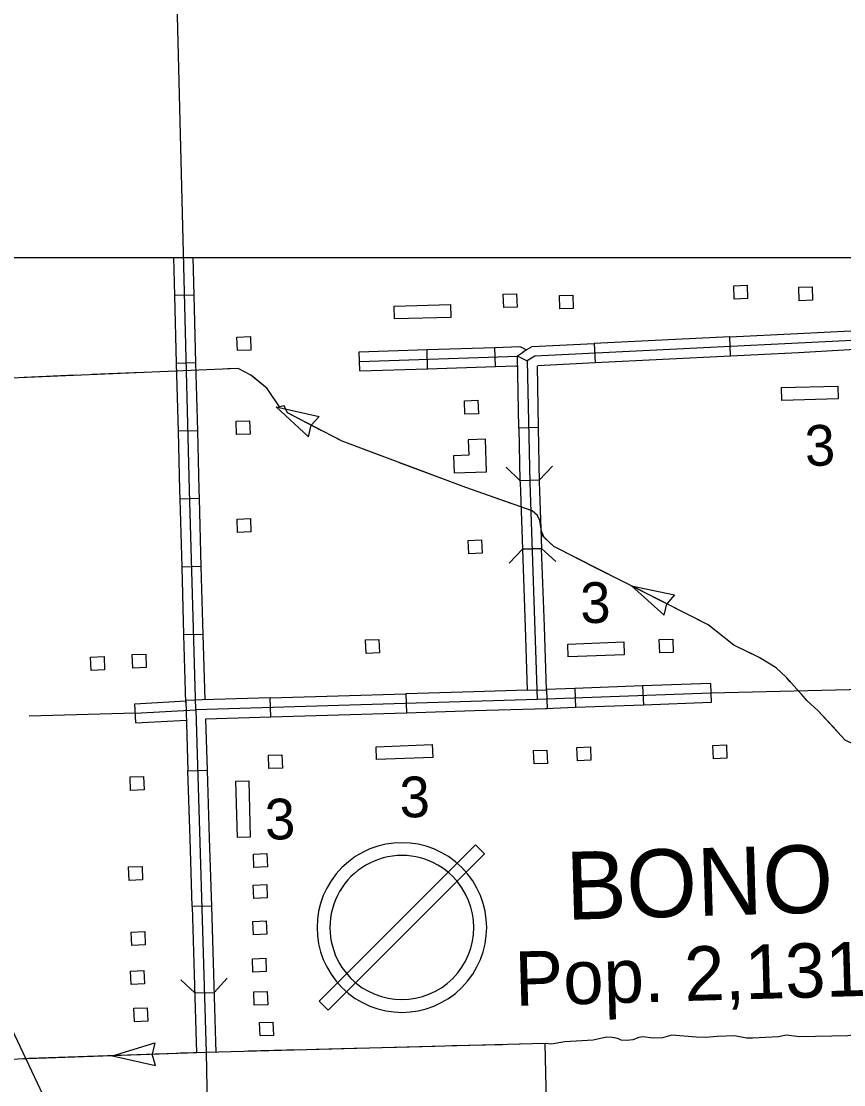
# Model space of a CAD drawing. Extents: x 1671357 to 13005564, y 567358 to 14261451.
# Drawn here: x 12758275.01 to 12758287.13, y 14259900.64 to 14259916.31 of the extents above; entities that cross this region are included whole.
import ezdxf

# ---------------------------------------------------------------- set-up
doc = ezdxf.new("R2010")
doc.units = 0
for name, color, linetype in [('2', 7, 'Continuous'), ('31', 7, 'Continuous'), ('32', 7, 'Continuous'), ('33', 7, 'Continuous'), ('35', 7, 'Continuous'), ('38', 7, 'Continuous'), ('40', 7, 'Continuous'), ('43', 7, 'Continuous'), ('5', 7, 'Continuous'), ('56', 7, 'Continuous'), ('6', 7, 'Continuous')]:
    doc.layers.add(name, color=color, linetype=linetype)

msp = doc.modelspace()

# ---------------------------------------------------------------- linework, layer by layer
at = {"layer": '2'}
msp.add_line((12758241.044, 14259912.829), (12758347.654, 14259912.829), dxfattribs=at)
at = {"layer": '31'}
for p, q in [((12758283.455, 14259911.561), (12758283.469, 14259911.277)), ((12758282.399, 14259911.431), (12758282.399, 14259911.431)), ((12758282.631, 14259910.323), (12758282.347, 14259910.317)), ((12758282.504, 14259909.547), (12758282.504, 14259909.547)), ((12758278.691, 14259906.057), (12758278.682, 14259906.341)), ((12758280.681, 14259906.402), (12758280.69, 14259906.118)), ((12758277.468, 14259905.265), (12758277.752, 14259905.274)), ((12758277.813, 14259903.275), (12758277.529, 14259903.266)), ((12758277.568, 14259901.994), (12758277.852, 14259902.003))]:
    msp.add_line(p, q, dxfattribs=at)
for points in [[(12758285.453, 14259911.66), (12758284.454, 14259911.611)], [(12758282.399, 14259911.431), (12758282.431, 14259911.453), (12758282.543, 14259911.516), (12758283.455, 14259911.561)], [(12758287.458, 14259911.618), (12758282.583, 14259911.375), (12758282.507, 14259911.333), (12758282.47, 14259911.307), (12758282.505, 14259909.514)], [(12758284.454, 14259911.611), (12758283.455, 14259911.561)], [(12758282.347, 14259910.317), (12758282.326, 14259911.38), (12758282.399, 14259911.431)], [(12758284.468, 14259911.327), (12758283.469, 14259911.277)], [(12758285.467, 14259911.377), (12758284.468, 14259911.327)], [(12758282.613, 14259911.234), (12758282.631, 14259910.323)], [(12758283.469, 14259911.277), (12758282.623, 14259911.235)], [(12758282.347, 14259910.317), (12758282.362, 14259909.544), (12758282.363, 14259909.51), (12758282.368, 14259909.38)], [(12758282.631, 14259910.323), (12758282.647, 14259909.518), (12758282.652, 14259909.39)], [(12758282.505, 14259909.514), (12758282.617, 14259906.319), (12758277.582, 14259906.165), (12758277.736, 14259901.119)], [(12758282.362, 14259909.544), (12758282.646, 14259909.554)], [(12758282.368, 14259909.38), (12758282.397, 14259908.534)], [(12758282.652, 14259909.39), (12758282.681, 14259908.544)], [(12758282.397, 14259908.534), (12758282.681, 14259908.544)], [(12758282.47, 14259906.457), (12758281.681, 14259906.432)], [(12758282.754, 14259906.462), (12758282.764, 14259906.181), (12758281.69, 14259906.148)], [(12758277.682, 14259906.31), (12758277.436, 14259906.303), (12758277.468, 14259905.265)], [(12758278.682, 14259906.341), (12758277.682, 14259906.31)], [(12758278.682, 14259906.341), (12758279.682, 14259906.371)], [(12758279.682, 14259906.371), (12758280.681, 14259906.402)], [(12758281.681, 14259906.432), (12758280.681, 14259906.402)], [(12758281.69, 14259906.148), (12758280.69, 14259906.118)], [(12758278.691, 14259906.057), (12758277.728, 14259906.027)], [(12758277.728, 14259906.027), (12758277.752, 14259905.274)], [(12758279.69, 14259906.087), (12758278.691, 14259906.057)], [(12758280.69, 14259906.118), (12758279.69, 14259906.087)], [(12758277.498, 14259904.266), (12758277.468, 14259905.265)], [(12758277.752, 14259905.274), (12758277.782, 14259904.275)], [(12758277.529, 14259903.266), (12758277.498, 14259904.266)], [(12758277.782, 14259904.275), (12758277.813, 14259903.275)], [(12758277.529, 14259903.266), (12758277.559, 14259902.266)], [(12758277.813, 14259903.275), (12758277.843, 14259902.275)], [(12758277.559, 14259902.266), (12758277.59, 14259901.267)], [(12758277.843, 14259902.275), (12758277.874, 14259901.276)], [(12758277.59, 14259901.267), (12758277.594, 14259901.115)], [(12758277.874, 14259901.276), (12758277.878, 14259901.124)]]:
    msp.add_lwpolyline(points, dxfattribs=at)
for points in [[(12758286.452, 14259911.71), (12758287.337, 14259911.753), (12758287.302, 14259911.476), (12758286.466, 14259911.426), (12758285.467, 14259911.377), (12758285.453, 14259911.66)], [(12758282.397, 14259908.534), (12758282.438, 14259907.381), (12758282.47, 14259906.457), (12758282.754, 14259906.462), (12758282.722, 14259907.391), (12758282.681, 14259908.544)]]:
    msp.add_lwpolyline(points, close=True, dxfattribs=at)
at = {"layer": '32'}
for p, q in [((12758277.56, 14259912.276), (12758277.276, 14259912.268)), ((12758281.001, 14259911.189), (12758280.992, 14259911.473)), ((12758282.001, 14259911.221), (12758281.991, 14259911.505)), ((12758280.001, 14259911.157), (12758279.992, 14259911.441)), ((12758277.585, 14259911.276), (12758277.301, 14259911.269)), ((12758277.611, 14259910.276), (12758277.327, 14259910.269)), ((12758277.637, 14259909.277), (12758277.353, 14259909.269)), ((12758277.665, 14259908.277), (12758277.381, 14259908.269)), ((12758277.693, 14259907.277), (12758277.409, 14259907.269)), ((12758283.171, 14259906.481), (12758283.181, 14259906.198)), ((12758284.17, 14259906.518), (12758284.181, 14259906.234)), ((12758285.17, 14259906.555), (12758285.18, 14259906.271)), ((12758276.7, 14259905.972), (12758276.684, 14259906.255))]:
    msp.add_line(p, q, dxfattribs=at)
for points in [[(12758277.491, 14259909.406), (12758277.176, 14259921.826)], [(12758277.276, 14259912.268), (12758277.262, 14259912.829)], [(12758277.56, 14259912.276), (12758277.546, 14259912.829)], [(12758277.301, 14259911.269), (12758277.276, 14259912.268)], [(12758277.585, 14259911.276), (12758277.56, 14259912.276)], [(12758279.992, 14259911.441), (12758280.992, 14259911.473)], [(12758280.992, 14259911.473), (12758281.991, 14259911.505)], [(12758281.991, 14259911.505), (12758282.361, 14259911.517), (12758282.456, 14259911.471)], [(12758279.997, 14259911.299), (12758282.331, 14259911.374), (12758282.47, 14259911.307)], [(12758277.327, 14259910.269), (12758277.301, 14259911.269)], [(12758277.611, 14259910.276), (12758277.585, 14259911.276)], [(12758280.001, 14259911.157), (12758281.001, 14259911.189)], [(12758281.001, 14259911.189), (12758282.001, 14259911.221)], [(12758282.001, 14259911.221), (12758282.3, 14259911.231), (12758282.329, 14259911.217)], [(12758277.353, 14259909.269), (12758277.349, 14259909.402), (12758277.327, 14259910.269)], [(12758277.637, 14259909.277), (12758277.633, 14259909.41), (12758277.611, 14259910.276)], [(12758276.692, 14259906.114), (12758277.582, 14259906.165), (12758277.491, 14259909.406)], [(12758277.665, 14259908.277), (12758277.637, 14259909.277)], [(12758277.381, 14259908.269), (12758277.353, 14259909.269)], [(12758277.409, 14259907.269), (12758277.381, 14259908.269)], [(12758277.693, 14259907.277), (12758277.665, 14259908.277)], [(12758277.437, 14259906.269), (12758277.409, 14259907.269)], [(12758277.72, 14259906.311), (12758277.693, 14259907.277)], [(12758283.171, 14259906.481), (12758282.754, 14259906.466)], [(12758284.17, 14259906.518), (12758283.171, 14259906.481)], [(12758285.17, 14259906.555), (12758284.17, 14259906.518)], [(12758276.684, 14259906.255), (12758277.436, 14259906.299)], [(12758285.175, 14259906.413), (12758282.617, 14259906.319)], [(12758283.181, 14259906.198), (12758282.623, 14259906.177)], [(12758284.181, 14259906.234), (12758283.181, 14259906.198)], [(12758285.18, 14259906.271), (12758284.181, 14259906.234)], [(12758276.7, 14259905.972), (12758277.445, 14259906.015)]]:
    msp.add_lwpolyline(points, dxfattribs=at)
at = {"layer": '33'}
msp.add_lwpolyline([(12758277.736, 14259901.119), (12758277.745, 14259900.597), (12758277.778, 14259898.993), (12758277.783, 14259898.605), (12758277.807, 14259897.458)], dxfattribs=at)
at = {"layer": '35'}
for points in [[(12758289.388, 14259902.17), (12758289.382, 14259902.17), (12758289.251, 14259902.116), (12758289.191, 14259902.076), (12758289.158, 14259902.04), (12758289.065, 14259902.002), (12758288.964, 14259901.975), (12758288.662, 14259901.852), (12758288.302, 14259901.755), (12758288.155, 14259901.693), (12758288.112, 14259901.684), (12758287.961, 14259901.537), (12758287.908, 14259901.496), (12758287.822, 14259901.462), (12758287.727, 14259901.439), (12758287.196, 14259901.363), (12758286.484, 14259901.35), (12758286.288, 14259901.37), (12758286.22, 14259901.358)], [(12758286.22, 14259901.358), (12758286.171, 14259901.346), (12758285.789, 14259901.328), (12758285.7, 14259901.33), (12758285.525, 14259901.362), (12758285.269, 14259901.351), (12758285.101, 14259901.338), (12758284.957, 14259901.344), (12758284.599, 14259901.372), (12758284.465, 14259901.332), (12758284.325, 14259901.33), (12758284.172, 14259901.35), (12758284.116, 14259901.338), (12758284.025, 14259901.304), (12758283.936, 14259901.294), (12758283.854, 14259901.3), (12758283.806, 14259901.321), (12758283.72, 14259901.338), (12758283.638, 14259901.341), (12758283.441, 14259901.3), (12758283.022, 14259901.273), (12758282.82, 14259901.239), (12758282.731, 14259901.249)], [(12758282.731, 14259901.249), (12758277.736, 14259901.119), (12758274.965, 14259901.018)]]:
    msp.add_lwpolyline(points, dxfattribs=at)
at = {"layer": '38'}
for p, q in [((12758282.504, 14259909.547), (12758282.504, 14259909.547)), ((12758282.539, 14259908.539), (12758282.539, 14259908.539)), ((12758277.71, 14259901.999), (12758277.71, 14259901.999))]:
    msp.add_line(p, q, dxfattribs=at)
for points in [[(12758282.158, 14259909.741), (12758282.362, 14259909.544)], [(12758282.647, 14259909.55), (12758282.843, 14259909.754)], [(12758282.397, 14259908.534), (12758282.204, 14259908.326)], [(12758282.889, 14259908.35), (12758282.681, 14259908.544)], [(12758277.361, 14259902.189), (12758277.568, 14259901.994)], [(12758277.852, 14259902.003), (12758278.046, 14259902.21)]]:
    msp.add_lwpolyline(points, dxfattribs=at)
at = {"layer": '40'}
for points in [[(12758269.499, 14259912.829), (12758271.177, 14259909.275), (12758281.959, 14259886.46), (12758282.258, 14259885.891), (12758282.49, 14259885.557), (12758282.684, 14259885.31), (12758282.858, 14259885.133), (12758283.067, 14259884.95), (12758283.24, 14259884.8), (12758283.707, 14259884.504), (12758289.23, 14259881.461), (12758290.273, 14259880.89), (12758290.558, 14259880.693), (12758290.736, 14259880.522), (12758290.967, 14259880.296), (12758291.134, 14259880.057), (12758291.271, 14259879.837), (12758291.483, 14259879.39), (12758291.575, 14259879.133), (12758291.657, 14259878.876), (12758291.709, 14259878.665), (12758292.871, 14259873.412), (12758295.145, 14259863.918)], [(12758271.177, 14259909.275), (12758281.959, 14259886.46), (12758282.258, 14259885.891), (12758282.49, 14259885.557), (12758282.684, 14259885.31), (12758282.858, 14259885.133), (12758283.067, 14259884.95), (12758283.24, 14259884.8), (12758283.707, 14259884.504), (12758290.002, 14259881.061), (12758290.273, 14259880.89), (12758290.558, 14259880.693), (12758290.736, 14259880.522), (12758290.967, 14259880.296), (12758291.134, 14259880.057), (12758291.271, 14259879.837), (12758291.483, 14259879.39), (12758291.575, 14259879.133), (12758291.657, 14259878.876), (12758291.709, 14259878.665), (12758292.871, 14259873.412)]]:
    msp.add_lwpolyline(points, dxfattribs=at)
at = {"layer": '43'}
for p, q in [((12758278.767, 14259910.627), (12758279.247, 14259910.189)), ((12758278.767, 14259910.627), (12758279.402, 14259910.487)), ((12758279.402, 14259910.487), (12758279.285, 14259910.36)), ((12758279.247, 14259910.189), (12758279.284, 14259910.358)), ((12758284.005, 14259907.992), (12758284.489, 14259907.558)), ((12758284.005, 14259907.992), (12758284.641, 14259907.858)), ((12758284.489, 14259907.558), (12758284.525, 14259907.727)), ((12758284.641, 14259907.858), (12758284.526, 14259907.729)), ((12758276.358, 14259901.07), (12758276.979, 14259901.261)), ((12758276.979, 14259901.261), (12758276.939, 14259901.092)), ((12758276.358, 14259901.07), (12758276.991, 14259900.924)), ((12758276.991, 14259900.924), (12758276.942, 14259901.09))]:
    msp.add_line(p, q, dxfattribs=at)
for points in [[(12758281.566, 14259909.44), (12758279.742, 14259910.122), (12758278.937, 14259910.539), (12758278.888, 14259910.646), (12758278.817, 14259910.63), (12758278.635, 14259910.901), (12758278.397, 14259911.096), (12758278.206, 14259911.194), (12758272.663, 14259910.959)], [(12758277.304, 14259911.156), (12758277.055, 14259911.145)], [(12758278.403, 14259911.091), (12758278.397, 14259911.096), (12758278.206, 14259911.194), (12758278.054, 14259911.188)], [(12758275.806, 14259911.093), (12758275.056, 14259911.061)], [(12758276.805, 14259911.135), (12758276.056, 14259911.103)], [(12758278.677, 14259910.838), (12758278.635, 14259910.901), (12758278.403, 14259911.091)], [(12758279.433, 14259910.282), (12758278.937, 14259910.539), (12758278.888, 14259910.646), (12758278.817, 14259910.63), (12758278.816, 14259910.63)], [(12758280.353, 14259909.893), (12758279.742, 14259910.122), (12758279.655, 14259910.167)], [(12758281.29, 14259909.543), (12758280.587, 14259909.806)], [(12758282.231, 14259909.207), (12758281.566, 14259909.44), (12758281.524, 14259909.455)], [(12758288.479, 14259905.343), (12758288.251, 14259905.322), (12758288.065, 14259905.361), (12758287.773, 14259905.609), (12758287.595, 14259905.649), (12758287.307, 14259905.643), (12758287.156, 14259905.72), (12758286.757, 14259906.151), (12758286.595, 14259906.3), (12758286.291, 14259906.641), (12758286.137, 14259906.785), (12758285.886, 14259906.938), (12758285.516, 14259907.116), (12758285.134, 14259907.419), (12758282.862, 14259908.571), (12758282.72, 14259908.706), (12758282.68, 14259908.799), (12758282.655, 14259908.952), (12758282.619, 14259909.027), (12758282.543, 14259909.098), (12758281.566, 14259909.44)], [(12758282.89, 14259908.557), (12758282.862, 14259908.571), (12758282.674, 14259908.75)], [(12758283.448, 14259908.274), (12758283.113, 14259908.444)], [(12758283.782, 14259908.105), (12758283.448, 14259908.274)], [(12758284.674, 14259907.652), (12758284.005, 14259907.992)], [(12758285.513, 14259907.118), (12758285.134, 14259907.419), (12758284.897, 14259907.539)], [(12758286.345, 14259906.58), (12758286.291, 14259906.641), (12758286.137, 14259906.785), (12758285.886, 14259906.938), (12758285.738, 14259907.009)], [(12758287.032, 14259905.854), (12758286.757, 14259906.151), (12758286.595, 14259906.3), (12758286.512, 14259906.394)], [(12758282.731, 14259901.249), (12758277.736, 14259901.119), (12758275.12, 14259901.027), (12758274.965, 14259901.018)], [(12758278.107, 14259901.129), (12758277.736, 14259901.119), (12758277.357, 14259901.106)], [(12758279.107, 14259901.155), (12758278.357, 14259901.135)], [(12758280.106, 14259901.181), (12758279.357, 14259901.161)], [(12758281.106, 14259901.207), (12758280.356, 14259901.187)], [(12758282.106, 14259901.232), (12758281.356, 14259901.213)], [(12758282.731, 14259901.249), (12758282.356, 14259901.239)], [(12758276.108, 14259901.062), (12758275.358, 14259901.035)], [(12758276.732, 14259901.084), (12758276.358, 14259901.07)], [(12758277.107, 14259901.097), (12758276.732, 14259901.084)]]:
    msp.add_lwpolyline(points, dxfattribs=at)
at = {"layer": '5'}
for points in [[(12758289.977, 14259906.557), (12758287.628, 14259906.471), (12758285.175, 14259906.413)], [(12758276.696, 14259906.116), (12758275.127, 14259906.074)]]:
    msp.add_lwpolyline(points, dxfattribs=at)
at = {"layer": '56'}
for p, q in [((12758281.706, 14259904.176), (12758279.402, 14259901.873)), ((12758281.84, 14259904.043), (12758281.706, 14259904.176)), ((12758279.536, 14259901.739), (12758281.84, 14259904.043)), ((12758279.402, 14259901.873), (12758279.536, 14259901.739))]:
    msp.add_line(p, q, dxfattribs=at)
for points in [[(12758285.521, 14259912.216), (12758285.514, 14259912.413), (12758285.712, 14259912.42), (12758285.718, 14259912.223)], [(12758282.122, 14259912.092), (12758282.115, 14259912.289), (12758282.312, 14259912.296), (12758282.319, 14259912.099)], [(12758282.951, 14259912.071), (12758282.944, 14259912.268), (12758283.141, 14259912.275), (12758283.148, 14259912.077)], [(12758286.477, 14259912.193), (12758286.47, 14259912.39), (12758286.668, 14259912.397), (12758286.675, 14259912.2)], [(12758280.513, 14259911.924), (12758280.508, 14259912.113), (12758281.337, 14259912.136), (12758281.342, 14259911.947)], [(12758278.197, 14259911.459), (12758278.19, 14259911.656), (12758278.388, 14259911.663), (12758278.395, 14259911.466)], [(12758286.224, 14259910.723), (12758286.219, 14259910.912), (12758287.047, 14259910.935), (12758287.053, 14259910.746)], [(12758281.551, 14259910.521), (12758281.544, 14259910.718), (12758281.742, 14259910.725), (12758281.749, 14259910.528)], [(12758278.185, 14259910.22), (12758278.179, 14259910.417), (12758278.376, 14259910.423), (12758278.383, 14259910.226)], [(12758281.87, 14259909.673), (12758281.854, 14259910.154), (12758281.6, 14259910.145), (12758281.608, 14259909.917), (12758281.381, 14259909.909), (12758281.39, 14259909.656)], [(12758278.2, 14259908.778), (12758278.192, 14259908.975), (12758278.389, 14259908.984), (12758278.397, 14259908.787)], [(12758281.606, 14259908.465), (12758281.598, 14259908.662), (12758281.795, 14259908.67), (12758281.804, 14259908.473)], [(12758280.094, 14259906.997), (12758280.086, 14259907.194), (12758280.283, 14259907.202), (12758280.292, 14259907.005)], [(12758283.072, 14259906.945), (12758283.065, 14259907.134), (12758283.893, 14259907.165), (12758283.9, 14259906.976)], [(12758284.425, 14259907.003), (12758284.416, 14259907.2), (12758284.614, 14259907.208), (12758284.622, 14259907.011)], [(12758276.041, 14259906.744), (12758276.033, 14259906.941), (12758276.231, 14259906.95), (12758276.239, 14259906.753)], [(12758276.655, 14259906.781), (12758276.647, 14259906.978), (12758276.845, 14259906.987), (12758276.853, 14259906.79)], [(12758280.249, 14259905.433), (12758280.242, 14259905.622), (12758281.07, 14259905.653), (12758281.077, 14259905.464)], [(12758282.57, 14259905.368), (12758282.561, 14259905.564), (12758282.759, 14259905.573), (12758282.767, 14259905.376)], [(12758283.211, 14259905.413), (12758283.202, 14259905.61), (12758283.4, 14259905.619), (12758283.408, 14259905.422)], [(12758285.215, 14259905.445), (12758285.206, 14259905.642), (12758285.404, 14259905.65), (12758285.412, 14259905.453)], [(12758278.662, 14259905.299), (12758278.654, 14259905.496), (12758278.852, 14259905.504), (12758278.86, 14259905.307)], [(12758276.623, 14259904.979), (12758276.614, 14259905.176), (12758276.812, 14259905.185), (12758276.82, 14259904.988)], [(12758278.175, 14259905.112), (12758278.364, 14259905.117), (12758278.387, 14259904.289), (12758278.197, 14259904.284)], [(12758278.441, 14259903.841), (12758278.433, 14259904.038), (12758278.63, 14259904.047), (12758278.639, 14259903.85)], [(12758276.602, 14259903.653), (12758276.593, 14259903.85), (12758276.791, 14259903.858), (12758276.799, 14259903.661)], [(12758278.44, 14259903.385), (12758278.431, 14259903.582), (12758278.629, 14259903.591), (12758278.637, 14259903.394)], [(12758278.433, 14259902.851), (12758278.425, 14259903.048), (12758278.623, 14259903.056), (12758278.631, 14259902.859)], [(12758276.641, 14259902.694), (12758276.633, 14259902.891), (12758276.83, 14259902.9), (12758276.839, 14259902.703)], [(12758278.425, 14259902.3), (12758278.417, 14259902.497), (12758278.615, 14259902.506), (12758278.623, 14259902.309)], [(12758276.629, 14259902.118), (12758276.62, 14259902.315), (12758276.818, 14259902.324), (12758276.826, 14259902.127)], [(12758278.446, 14259901.812), (12758278.437, 14259902.009), (12758278.635, 14259902.017), (12758278.643, 14259901.82)], [(12758276.68, 14259901.571), (12758276.671, 14259901.768), (12758276.869, 14259901.776), (12758276.877, 14259901.579)], [(12758278.53, 14259901.36), (12758278.522, 14259901.557), (12758278.719, 14259901.565), (12758278.728, 14259901.368)]]:
    msp.add_lwpolyline(points, close=True, dxfattribs=at)
for radius, start, end in [(1.25, 45, 225), (1.061, 45, 225.0001), (1.25, 225, 45), (1.061, 225.0001, 45)]:
    msp.add_arc((12758280.621, 14259902.958), radius, start, end, dxfattribs=at)
at = {"layer": '6'}
for points in [[(12758282.787, 14259898.86), (12758282.731, 14259901.249)], [(12758275.339, 14259901.034), (12758275.12, 14259901.027), (12758274.965, 14259901.018), (12758274.724, 14259901.008)]]:
    msp.add_lwpolyline(points, dxfattribs=at)

# ---------------------------------------------------------------- texts
at = {"layer": '56'}
for rotation, p in [(2, (12758286.57, 14259909.754)), (1, (12758283.255, 14259907.441)), (1, (12758280.592, 14259904.578)), (1.5752, (12758278.61, 14259904.25))]:
    msp.add_text('3', height=0.6, rotation=rotation, dxfattribs=at).set_placement(p)
at = {"layer": '6'}
for s, height, p in [('BONO', 1.0001, (12758283.052, 14259903.071)), ('Pop. 2,131', 0.8001, (12758282.296, 14259901.803))]:
    msp.add_text(s, height=height, rotation=1.6433, dxfattribs=at).set_placement(p)

doc.saveas('drawing.dxf')
